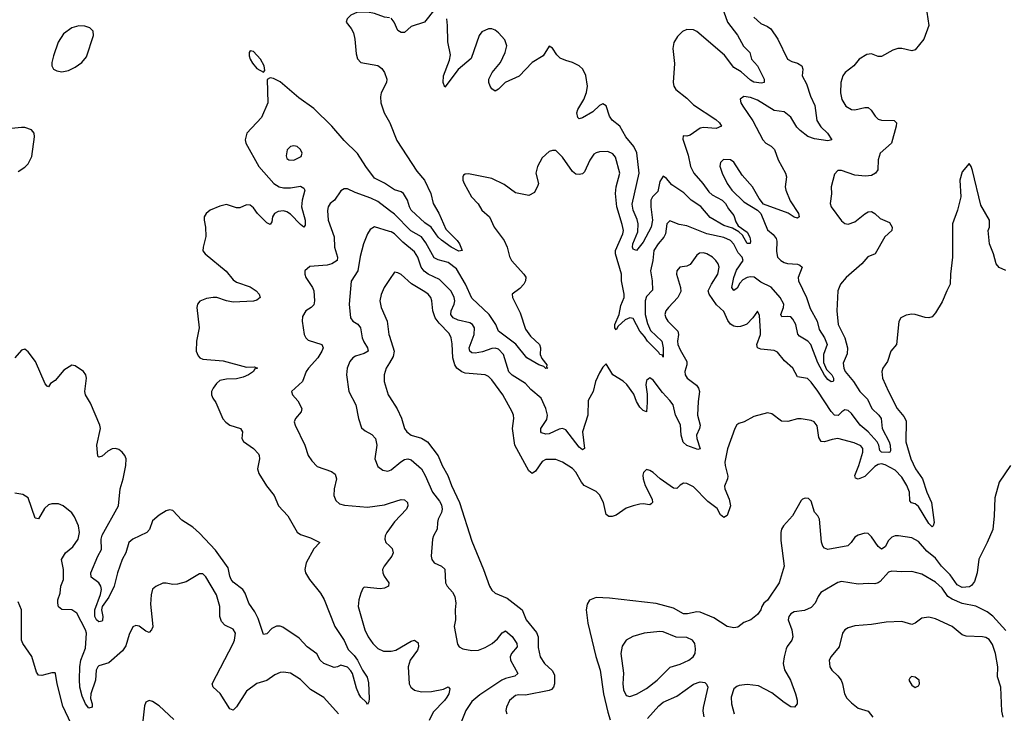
# Model space of a CAD drawing. Header units: inches. Extents: x 1603819 to 1745079, y 385938 to 533966.
# Tile 388 of 561: x 1697799 to 1703660, y 451533 to 455665. Entities that reach past the tile are written whole.
import ezdxf

# ---------------------------------------------------------------- set-up
doc = ezdxf.new("R2010")
doc.units = ezdxf.units.IN
doc.header["$MEASUREMENT"] = 0
doc.layers.add('B6495', color=7, linetype='Continuous')
doc.layers.add('B7405', color=7, linetype='Continuous')

msp = doc.modelspace()

# ---------------------------------------------------------------- linework, layer by layer
at = {"layer": 'B6495', "color": 5}
for points, elevation in [([(1700000, 455675.6), (1699970, 455680.5), (1699910, 455702.3), (1699870, 455709.8), (1699810.3, 455709.7), (1699770, 455691.3), (1699747.3, 455670), (1699742.8, 455650), (1699773, 455613), (1699785.9, 455585.9), (1699793.8, 455550), (1699801.8, 455461.8), (1699810, 455431), (1699830.4, 455410.4), (1699931.3, 455391.3), (1699954.7, 455374.7), (1699970.2, 455350.2), (1699983.5, 455310), (1699981.8, 455290), (1699951.2, 455230), (1699946.5, 455206.5), (1699949.3, 455170), (1699967.9, 455110), (1700000, 455055.1)], 320), ([(1700000, 454670.8), (1699970, 454690.9), (1699910, 454720.3), (1699858.6, 454790), (1699809, 454869), (1699730, 454944.7), (1699657, 455030), (1699550, 455136.9), (1699459.6, 455199.6), (1699350, 455295.1), (1699310, 455314.5), (1699290, 455319), (1699271.1, 455308.9), (1699275.6, 455170), (1699237.6, 455082.4), (1699151.6, 454988.5), (1699140.4, 454950), (1699144.9, 454930), (1699222.5, 454790), (1699312.6, 454690), (1699343.2, 454670), (1699370, 454663), (1699410, 454663.6), (1699470, 454674.3), (1699490, 454661.3), (1699495.6, 454650), (1699480.1, 454590), (1699477, 454550), (1699497.7, 454470), (1699498.2, 454441.8), (1699490, 454429.7), (1699470, 454444.8), (1699410, 454507.6), (1699390, 454520.2), (1699370, 454525.7), (1699337.7, 454522.3), (1699315.3, 454510), (1699303.9, 454490), (1699299, 454461), (1699290, 454444.7), (1699270, 454455.1), (1699215, 454510), (1699190, 454543.5), (1699170, 454559.8), (1699150, 454561.8), (1699110, 454544.2), (1699090, 454545.2), (1699030, 454564.2), (1698990, 454554.4), (1698933, 454530), (1698908.7, 454510), (1698898, 454490), (1698897.4, 454470), (1698905.4, 454430), (1698907.3, 454372.7), (1698890.3, 454310), (1698890, 454288), (1698903.1, 454270), (1699027.3, 454167.3), (1699070, 454116), (1699090, 454100.9), (1699170, 454073.2), (1699206.4, 454050), (1699224.4, 454030), (1699230.4, 454010), (1699210, 453994), (1699190, 453988.7), (1699070, 453983.4), (1699030.5, 453990.5), (1698973.2, 454010), (1698950, 454010.7), (1698910, 454003.9), (1698871.5, 453988.5), (1698857.6, 453970), (1698854.3, 453950), (1698867, 453830), (1698851.3, 453750), (1698850.3, 453690.3), (1698862, 453662), (1698871.7, 453651.7), (1698890, 453643.1), (1699010, 453632.4), (1699150, 453595.9), (1699196.5, 453596.5), (1699214, 453590), (1699197.5, 453582.5), (1699190.3, 453570), (1699161.8, 453550), (1699130, 453535.5), (1699090, 453526.5), (1699030, 453524.5), (1698990, 453515), (1698970, 453497.3), (1698950.2, 453470), (1698940.6, 453450), (1698939.7, 453430), (1698948, 453410), (1698965.8, 453385.8), (1699008, 453288), (1699026.9, 453266.9), (1699050.1, 453250.1), (1699112.7, 453230), (1699124.4, 453210), (1699121.8, 453170), (1699131.6, 453151.6), (1699190.3, 453110), (1699219.6, 453079.6), (1699225.3, 453070), (1699226.9, 453050), (1699215.4, 452990), (1699221.7, 452961.7), (1699267.7, 452887.7), (1699314, 452830), (1699339.5, 452770), (1699395.3, 452710), (1699450, 452613.4), (1699470, 452597.6), (1699530, 452578.3), (1699584.7, 452550), (1699550, 452512.7), (1699504.6, 452430), (1699495.8, 452390), (1699499.5, 452370), (1699524.9, 452330), (1699590.2, 452250), (1699610.7, 452210.7), (1699674.3, 452050), (1699730, 451967), (1699754, 451914), (1699790, 451878), (1699810.2, 451850), (1699838.9, 451790), (1699867.9, 451747.9), (1699874.9, 451714.9), (1699878.9, 451621.1), (1699878, 451602), (1699870, 451586), (1699860.8, 451600.8), (1699829.9, 451629.9), (1699818, 451650), (1699804, 451684), (1699779.7, 451770), (1699770, 451787.3), (1699750, 451807.6), (1699710, 451820.9), (1699690, 451809.4), (1699670, 451807), (1699609.2, 451830), (1699587, 451850), (1699567.2, 451887.2), (1699510, 451929.6), (1699462, 451982), (1699366.1, 452046.1), (1699350, 452052.1), (1699327.5, 452052.5), (1699300.8, 452039.2), (1699270, 452007.1), (1699250, 452002), (1699217.5, 452097.5), (1699198.5, 452138.5), (1699163.8, 452190), (1699141.4, 452250), (1699126.5, 452270), (1699070, 452314.6), (1699057.7, 452330), (1699049.1, 452350), (1699039.7, 452399.7), (1698965.2, 452505.2), (1698870, 452606.8), (1698830, 452641.4), (1698764.3, 452684.3), (1698710, 452740.9), (1698690, 452745.8), (1698670, 452740.2), (1698630, 452713.7), (1698590, 452679.3), (1698570.8, 452629.2), (1698555.6, 452610), (1698472.6, 452570), (1698448.4, 452550), (1698430.2, 452489.8), (1698408.9, 452450), (1698381.5, 452370), (1698362, 452290), (1698330, 452225.6), (1698290.3, 452169.7), (1698286, 452150), (1698293.4, 452110), (1698292.5, 452087.5), (1698290, 452082.9), (1698270, 452078), (1698255.4, 452090), (1698246, 452110), (1698246.6, 452150), (1698279.4, 452240.6), (1698284.9, 452270), (1698281.7, 452290), (1698270.4, 452310.4), (1698224.2, 452344.2), (1698222.2, 452370), (1698263.2, 452470), (1698286.2, 452510), (1698283.4, 452570), (1698290, 452593.7), (1698386.2, 452770), (1698397.4, 452870), (1698415, 452930), (1698430.8, 453010), (1698432, 453050), (1698424.7, 453070), (1698409.7, 453090), (1698390, 453105.6), (1698370, 453111.3), (1698350, 453109.8), (1698324.4, 453095.6), (1698290, 453064.4), (1698270, 453058.4), (1698264.9, 453064.9), (1698257.7, 453130), (1698279.8, 453230), (1698275.6, 453250), (1698219.9, 453379.9), (1698189.8, 453430), (1698186.5, 453450), (1698196.5, 453530), (1698193, 453550), (1698179.7, 453570), (1698130, 453603.6), (1698110, 453606.6), (1698062, 453578), (1698010, 453516), (1697982.2, 453497.8), (1697970, 453479), (1697962, 453482), (1697950, 453495.3), (1697893.7, 453630), (1697850, 453687), (1697830, 453702.9), (1697810, 453697), (1697770, 453651.3)], 320), ([(1697790, 454761.6), (1697830, 454786), (1697850, 454807.3), (1697871.1, 454850), (1697886.8, 454966.8), (1697886, 454990), (1697868.7, 455010), (1697830, 455022), (1697810, 455022.9), (1697750, 455017)], 320), ([(1700000, 454529.4), (1699930, 454582.4), (1699890, 454601.4), (1699795.4, 454635.4), (1699750, 454658.4), (1699730, 454658), (1699710, 454646.6), (1699672.7, 454590), (1699646.4, 454570), (1699635.3, 454550), (1699631.3, 454528.7), (1699634.8, 454470), (1699671.1, 454371.1), (1699672.8, 454310), (1699690.1, 454250), (1699688, 454230), (1699657, 454210), (1699630, 454203), (1699525.4, 454194.6), (1699497.1, 454170), (1699495.8, 454150), (1699501.3, 454130), (1699541.5, 454070), (1699549.1, 454050), (1699553, 453990), (1699550, 453967.6), (1699534, 453950), (1699501.6, 453930), (1699482.5, 453897.5), (1699480.3, 453870), (1699493, 453790), (1699502, 453770), (1699515.8, 453755.8), (1699597.3, 453730), (1699604.9, 453710), (1699597.8, 453690), (1699572.9, 453650), (1699517.2, 453590), (1699504.2, 453570), (1699482.8, 453510), (1699417.1, 453450), (1699422.4, 453430), (1699455, 453395), (1699478, 453350), (1699474, 453330), (1699440.3, 453290), (1699433.4, 453270), (1699438.9, 453250), (1699496.9, 453130), (1699515.3, 453070), (1699537.5, 453037.5), (1699570, 453003.7), (1699654.4, 452974.4), (1699677.2, 452957.2), (1699684.2, 452930), (1699671.5, 452870), (1699668.9, 452830), (1699680.4, 452800.4), (1699701.8, 452781.8), (1699733, 452773), (1699870, 452760.6), (1699970, 452775.3), (1700000, 452784.9)], 340), ([(1700000, 454403.6), (1699910, 454430.9), (1699885.6, 454414.4), (1699870, 454389.5), (1699844.7, 454330), (1699824.8, 454255.2), (1699811.1, 454168.9), (1699771.8, 454108.2), (1699760.6, 453970), (1699767.8, 453890), (1699782.4, 453870), (1699811.4, 453851.4), (1699828.3, 453830), (1699837.9, 453770), (1699846.5, 453746.5), (1699870.2, 453710), (1699872.6, 453690), (1699850, 453676.2), (1699798.6, 453661.4), (1699781.5, 453650), (1699763.9, 453630), (1699749.1, 453590), (1699744.4, 453550), (1699758.7, 453450), (1699800.3, 453370), (1699815.3, 453290), (1699833.1, 453233.1), (1699855.1, 453215.1), (1699894.2, 453194.2), (1699916, 453170), (1699924.2, 453130), (1699912.8, 453050), (1699930, 453003), (1699960.8, 452980.8), (1699990, 452976), (1700000, 452980)], 360), ([(1700000, 454116.7), (1699968.5, 454070), (1699950, 454029), (1699942.8, 453990), (1699950.2, 453950), (1699986.7, 453870), (1699996.5, 453790), (1700000, 453779)], 380), ([(1700000, 453621.8), (1699980.8, 453590), (1699967.8, 453550), (1699969.2, 453510), (1699992.1, 453430), (1700000, 453417.9)], 380), ([(1699696.8, 451530), (1699610, 451627.7), (1699530, 451674.6), (1699470, 451735.7), (1699410, 451772.4), (1699370, 451778.7), (1699350, 451776.9), (1699317.6, 451762.4), (1699270, 451729.7), (1699210, 451711.8), (1699150, 451666.3), (1699090, 451572), (1699070, 451552.3), (1699050, 451559.3), (1698992.2, 451652.2), (1698951.5, 451690), (1698944.7, 451710), (1699069.8, 451950), (1699078, 451970), (1699083.6, 452010), (1699070, 452035.1), (1699019.5, 452059.5), (1698999.7, 452079.7), (1698989.7, 452110), (1698989.7, 452170), (1698970, 452239), (1698907.2, 452347.2), (1698890, 452365.2), (1698870, 452363.7), (1698790, 452317.6), (1698737.7, 452302.3), (1698710, 452300.5), (1698670, 452309.6), (1698650, 452309.5), (1698610, 452289.6), (1698590, 452272), (1698581.3, 452238.7), (1698576.7, 452183.3), (1698590.2, 452069.8), (1698591, 452049), (1698584.4, 452030), (1698570, 452015.6), (1698550, 452022.4), (1698510, 452052), (1698490, 452056), (1698472.3, 452047.7), (1698450, 452002), (1698430, 451935.1), (1698410, 451906), (1698330, 451834.7), (1698270, 451816), (1698264, 451810), (1698254.7, 451790), (1698250.2, 451730), (1698222.6, 451650), (1698221.1, 451621.1), (1698230.4, 451589.6), (1698230.5, 451569.5), (1698210, 451564), (1698190, 451589.3), (1698170, 451635.3), (1698157.2, 451690), (1698155.4, 451735.4), (1698155.9, 451810), (1698162.8, 451850), (1698190, 451920.7), (1698195.8, 452010), (1698189.8, 452030), (1698138.5, 452130), (1698109.1, 452149.1), (1698050, 452152), (1698030, 452168.7), (1698025, 452190), (1698026.9, 452210), (1698040.2, 452250), (1698044.1, 452290), (1698059.3, 452330), (1698060.6, 452390), (1698048.4, 452450), (1698070.7, 452489.3), (1698115.1, 452524.9), (1698147.6, 452570), (1698155.5, 452610), (1698149.8, 452649.8), (1698124.4, 452704.4), (1698108.3, 452728.3), (1698058, 452770), (1698030, 452781.3), (1697990, 452780.5), (1697970, 452774.3), (1697947.2, 452752.8), (1697910, 452692.7), (1697890, 452696), (1697850, 452817.2), (1697817.2, 452837.2), (1697770, 452844.2)], 340), ([(1700000, 452631.8), (1699984.4, 452610), (1699975.3, 452590), (1699971.7, 452570), (1699978.7, 452550), (1700000, 452530.5)], 340), ([(1700000, 452451.1), (1699968, 452410), (1699958.6, 452390), (1699959.7, 452370), (1699967.9, 452350), (1699996.4, 452310), (1699994.9, 452290), (1699970, 452279.3), (1699944.5, 452275.5), (1699850, 452284.5), (1699842.5, 452277.5), (1699830.2, 452249.8), (1699818.3, 452210), (1699812.8, 452170), (1699853.6, 452030), (1699872.6, 451990), (1699900.3, 451950), (1699930, 451918.9), (1699964.3, 451904.3), (1700000, 451903.7)], 340), ([(1698105.2, 451470), (1698056.3, 451576.3), (1698021, 451710), (1698012.7, 451770), (1698010, 451775.3), (1697990, 451774), (1697930, 451758), (1697910, 451761.2), (1697898, 451778), (1697872, 451872), (1697817, 451950), (1697809.4, 451970), (1697809.5, 452149.5), (1697790, 452197.2)], 360), ([(1698716.1, 451496.1), (1698630, 451578.4), (1698590, 451603.7), (1698570, 451609.3), (1698550, 451599), (1698542.3, 451577.7), (1698530.6, 451470)], 360)]:
    msp.add_lwpolyline(points, dxfattribs=dict(at, elevation=elevation))
for points, elevation in [([(1698150, 455628), (1698110, 455615.8), (1698059, 455581), (1698028.1, 455531.9), (1697999.5, 455450), (1697990.6, 455410), (1697990.8, 455390), (1698001, 455370), (1698019.8, 455359.8), (1698050, 455355.5), (1698090, 455362.4), (1698130, 455382.6), (1698169.6, 455410), (1698195.8, 455444.2), (1698238.5, 455570), (1698235.9, 455595.9), (1698217.1, 455617.1), (1698185.9, 455625.9)], 320), ([(1699170, 455479.3), (1699164.4, 455470), (1699164.4, 455450), (1699170.6, 455430), (1699185.5, 455405.5), (1699210, 455374.8), (1699250, 455352), (1699257.2, 455362.8), (1699254, 455390), (1699232.6, 455430), (1699190, 455474.7)], 320), ([(1699430, 454914), (1699410, 454909.2), (1699390.8, 454890), (1699385.3, 454854.7), (1699390, 454838.8), (1699401, 454830), (1699430, 454827.6), (1699475.1, 454850), (1699479.5, 454870), (1699470, 454892.3), (1699450, 454909.3)], 340)]:
    msp.add_lwpolyline(points, close=True, dxfattribs=dict(at, elevation=elevation))
at = {"layer": 'B7405', "color": 5}
for points, elevation in [([(1700270, 455727.3), (1700208.9, 455651.1), (1700130, 455623.7), (1700090, 455589), (1700070, 455589), (1700050, 455601.2), (1700027.6, 455650), (1700010, 455674)], 320), ([(1703199, 455710), (1703210.3, 455630), (1703181.7, 455550), (1703130, 455485.1), (1703110, 455479.6), (1703050, 455494), (1703026.6, 455493.4), (1702996.7, 455483.3), (1702930, 455445.2), (1702910, 455446), (1702870, 455461.2), (1702841.4, 455458.6), (1702796, 455430), (1702764.9, 455390), (1702713, 455350), (1702698.7, 455330), (1702686.7, 455290), (1702685, 455230), (1702692.8, 455190), (1702715.8, 455150), (1702750, 455130.3), (1702770, 455127.7), (1702830, 455142.4), (1702850, 455142), (1702866.9, 455126.9), (1702890.6, 455090), (1702910, 455073), (1702930, 455066.7), (1703005.2, 455065.2), (1703018, 455050), (1703016.4, 455030), (1702988.7, 454930), (1702921.1, 454870), (1702909.2, 454830), (1702907.6, 454770), (1702894, 454750), (1702870, 454737.6), (1702833.4, 454733.4), (1702770, 454738.7), (1702690, 454766), (1702670, 454767), (1702650, 454745.2), (1702628.9, 454670), (1702631.6, 454628.5), (1702623.7, 454570), (1702628.8, 454550), (1702690, 454467.3), (1702710, 454450.4), (1702730, 454447.9), (1702770, 454460.2), (1702830, 454509), (1702850, 454519.6), (1702870, 454521.7), (1702890, 454510.3), (1702920.6, 454480.6), (1702976.9, 454456.9), (1702993.4, 454430), (1702990.7, 454410), (1702948.1, 454371.9), (1702890.6, 454270), (1702847.8, 454252.2), (1702812.2, 454210), (1702719.5, 454130), (1702684.4, 454090), (1702668.5, 454050), (1702663.1, 453930), (1702671.3, 453850), (1702710.1, 453770.1), (1702726.1, 453710), (1702724.6, 453675.4), (1702701.4, 453618.6), (1702704.6, 453590), (1702713.4, 453570), (1702762.9, 453510), (1702800.8, 453450), (1702845, 453405), (1702870.6, 453350), (1702913.9, 453310), (1702927.6, 453290), (1702932.9, 453230), (1702974.5, 453150), (1702979.9, 453130), (1702982.8, 453097.3), (1702979.5, 453090), (1702973.4, 453086.6), (1702929.9, 453089.9), (1702919.5, 453099.5), (1702913.9, 453130), (1702904, 453150), (1702850, 453209.6), (1702802, 453250), (1702750, 453319), (1702730, 453337.7), (1702710, 453341), (1702692.4, 453330), (1702672, 453308), (1702650, 453309.8), (1702630, 453331.1), (1702550, 453452.8), (1702510, 453505.1), (1702487.7, 453527.7), (1702430, 453538.3), (1702401.1, 453590), (1702352.4, 453632.4), (1702310, 453685.1), (1702290, 453693.7), (1702210, 453702.4), (1702190, 453709.7), (1702187, 453730), (1702208.4, 453790), (1702209.7, 453809.7), (1702203.1, 453903.1), (1702190, 453928), (1702162.8, 453890), (1702127.6, 453852.4), (1702114.4, 453845.6), (1702090, 453836.9), (1702070, 453836), (1702050, 453839.7), (1702030, 453851.5), (1702013.4, 453873.4), (1701990, 453926), (1701946.5, 453966.5), (1701902.7, 454030), (1701898, 454050), (1701916.9, 454090), (1701954.2, 454150), (1701962.8, 454190), (1701956.5, 454210), (1701943.5, 454230), (1701923.5, 454250), (1701890, 454271.3), (1701870, 454277), (1701846.4, 454273.6), (1701830, 454261.5), (1701790, 454206), (1701770, 454196.4), (1701729.3, 454190.7), (1701710.4, 454170), (1701708.9, 454150), (1701732.9, 454070), (1701733.8, 454046.2), (1701716.5, 454010), (1701661.1, 453950), (1701645.7, 453930), (1701639.5, 453910), (1701644.6, 453890), (1701657.4, 453870), (1701716.5, 453810), (1701720.2, 453790), (1701715, 453750), (1701717.5, 453730), (1701730, 453699.5), (1701770.1, 453630), (1701770.1, 453610), (1701757.6, 453570), (1701759.4, 453550), (1701771.8, 453530), (1701828.2, 453488.2), (1701840.1, 453470), (1701845.5, 453450), (1701837.2, 453390), (1701833.6, 453310), (1701849, 453250), (1701845.8, 453230), (1701827.7, 453190), (1701830.1, 453170), (1701850.2, 453109.8), (1701835.6, 453104.4), (1701769.5, 453129.5), (1701748.1, 453148.1), (1701737.1, 453190), (1701732, 453252), (1701703, 453310), (1701689.1, 453370), (1701670, 453397.1), (1701624.6, 453444.6), (1701570, 453516.9), (1701550, 453532.3), (1701530, 453515.3), (1701526.2, 453490), (1701533.9, 453433.9), (1701534.8, 453385.2), (1701530, 453329.5), (1701510, 453336.3), (1701490, 453356.9), (1701471.5, 453390), (1701455.3, 453435.3), (1701412.8, 453492.8), (1701391.5, 453511.5), (1701329.6, 453550), (1701290, 453615.3), (1701270, 453595.3), (1701250, 453561.2), (1701225.7, 453510), (1701213.4, 453450), (1701183.1, 453396.9), (1701180.8, 453310), (1701148.8, 453210), (1701161.6, 453110), (1701150, 453102.6), (1701130, 453118.7), (1701050, 453222.4), (1701030.6, 453230.6), (1701010, 453225.4), (1700950, 453197.4), (1700930, 453195.8), (1700904.8, 453204.8), (1700900.9, 453210), (1700902, 453230), (1700936.4, 453283.6), (1700939.9, 453310), (1700930, 453349.7), (1700902.7, 453410), (1700842.1, 453462.1), (1700810, 453497.2), (1700730, 453547.4), (1700710, 453566.6), (1700679.6, 453670), (1700650, 453702.7), (1700630, 453709.2), (1700610, 453706.7), (1700553.9, 453686.1), (1700510, 453678.3), (1700490, 453680.3), (1700477.6, 453690), (1700473.6, 453710), (1700503.6, 453790), (1700505.8, 453830), (1700494.2, 453850), (1700479.2, 453859.2), (1700410, 453875.4), (1700379.8, 453890), (1700370, 453902.2), (1700365.2, 453910), (1700366.9, 453930), (1700385, 453970), (1700388.3, 453990), (1700385.9, 454010), (1700367.8, 454047.8), (1700298.1, 454118.1), (1700229.9, 454149.9), (1700206.2, 454166.2), (1700188.5, 454190), (1700169.3, 454250), (1700150, 454282.3), (1700079.2, 454339.2), (1700030, 454389), (1700010, 454400.6), (1700000, 454403.6)], 360), ([(1702170, 455679.3), (1702210, 455642.4), (1702250, 455624.4), (1702270.4, 455610), (1702312, 455550), (1702370.4, 455430), (1702395.1, 455415.1), (1702430, 455405.2), (1702454.2, 455390), (1702459.8, 455370), (1702456.5, 455330), (1702483.3, 455283.4), (1702506, 455210), (1702533.1, 455153.1), (1702544.2, 455064.2), (1702567, 455027), (1702606.9, 454990), (1702634, 454950), (1702610, 454944.1), (1702530, 454955.5), (1702490, 454968.9), (1702444.1, 455004.1), (1702425.7, 455025.7), (1702390, 455085.3), (1702350, 455116.8), (1702290, 455123.5), (1702190, 455184.8), (1702150, 455200.8), (1702110, 455207), (1702088.5, 455191.5), (1702092.4, 455170), (1702103.1, 455150), (1702162.2, 455062.2), (1702221.8, 454950), (1702240.9, 454930), (1702272.2, 454912.2), (1702292, 454892), (1702313.8, 454830), (1702357.6, 454750), (1702363.2, 454730), (1702355.3, 454670), (1702359.6, 454650), (1702385.8, 454585.8), (1702434.3, 454510), (1702438, 454490), (1702430, 454482.9), (1702410, 454489.7), (1702372.9, 454512.9), (1702226.8, 454566.8), (1702200.2, 454600.2), (1702160.8, 454670), (1702098.9, 454738.9), (1702050, 454817.4), (1702030, 454829.6), (1701988.5, 454831.5), (1701970, 454815.3), (1701966.7, 454793.3), (1701980.3, 454750), (1702010.2, 454690), (1702038, 454650), (1702110, 454579.6), (1702191.5, 454531.5), (1702210.2, 454510.2), (1702250, 454413), (1702284.9, 454384.9), (1702301.8, 454361.9), (1702305.7, 454345.7), (1702303.9, 454283.9), (1702310.2, 454250), (1702329.1, 454230), (1702350, 454219), (1702370, 454213), (1702428.5, 454208.5), (1702443.6, 454203.6), (1702457, 454190), (1702433, 454130), (1702435.9, 454110), (1702481.8, 454010), (1702503.8, 453943.8), (1702546.6, 453870), (1702558.7, 453818.7), (1702589.1, 453770), (1702606.1, 453730), (1702583.1, 453670), (1702583.3, 453623.4), (1702601.3, 453581.3), (1702633.4, 453550), (1702643.2, 453530), (1702643.8, 453516.2), (1702640.7, 453510), (1702630, 453507.2), (1702610, 453521.4), (1702590, 453548), (1702550, 453620.3), (1702509.2, 453730), (1702490, 453750.5), (1702440.8, 453780.8), (1702431.3, 453791.3), (1702419.3, 453850), (1702402, 453882), (1702390, 453894.2), (1702370, 453897.8), (1702335.3, 453895.3), (1702329.9, 453909.9), (1702346, 453950), (1702347, 453970), (1702326.3, 454010), (1702271.4, 454071.4), (1702210, 454101.4), (1702170.8, 454130.8), (1702150, 454133.4), (1702130, 454129.9), (1702103.9, 454116.1), (1702085.1, 454094.9), (1702070, 454065.1), (1702050, 454052.9), (1702038.4, 454070), (1702049.2, 454130), (1702066.6, 454173.4), (1702105.5, 454230), (1702100.2, 454250), (1702076.7, 454276.7), (1702050, 454328.9), (1702030, 454349.2), (1701990, 454368.2), (1701889.6, 454390), (1701770, 454436.4), (1701724.9, 454444.9), (1701670, 454466), (1701651.6, 454448.4), (1701643.4, 454390), (1701634.2, 454370), (1701599.8, 454330), (1701573.6, 454290), (1701568.5, 454230), (1701553.8, 454170), (1701564.1, 454110), (1701565.3, 454054.7), (1701530, 454016.5), (1701522.1, 453990), (1701521.6, 453910), (1701535.3, 453855.3), (1701554.4, 453814.4), (1701621.1, 453750), (1701629.3, 453710.7), (1701630, 453655.3), (1701626.2, 453666.2), (1701610, 453669.8), (1701602.8, 453682.8), (1701536.2, 453750), (1701518.2, 453778.2), (1701489.9, 453810), (1701450, 453884.7), (1701430, 453888.8), (1701403.5, 453876.5), (1701361.4, 453838.6), (1701350, 453816.9), (1701342, 453830), (1701341.6, 453850), (1701368.1, 453910), (1701378.3, 453961.7), (1701397, 454010), (1701398.1, 454030), (1701382.2, 454110), (1701380.6, 454150), (1701345.8, 454270), (1701345.2, 454290), (1701388.3, 454390), (1701392.5, 454410), (1701385.8, 454445.8), (1701354, 454550), (1701346.3, 454630), (1701348.6, 454670), (1701371.6, 454751.6), (1701345.6, 454845.6), (1701330, 454866.6), (1701300.1, 454880.1), (1701250, 454877), (1701230, 454872), (1701216.7, 454863.3), (1701192.1, 454827.9), (1701160.9, 454759.1), (1701150, 454746.6), (1701130, 454742), (1701110, 454744.5), (1701090, 454760.9), (1701030, 454846), (1700990, 454885.2), (1700970, 454886), (1700950, 454879.3), (1700910, 454842.7), (1700880.5, 454790), (1700870.6, 454750), (1700886.8, 454690), (1700883.5, 454676.5), (1700863.6, 454636.4), (1700830, 454618), (1700750, 454634.5), (1700683.1, 454683.1), (1700610, 454718.2), (1700470, 454746), (1700450, 454744), (1700440.7, 454739.3), (1700436, 454730), (1700437.3, 454710), (1700444.9, 454690), (1700488.7, 454610), (1700528.8, 454568.8), (1700550.6, 454530), (1700595.5, 454490), (1700622.4, 454430), (1700682.3, 454350), (1700701.1, 454310), (1700713.9, 454253.9), (1700727, 454230), (1700800.3, 454150), (1700811.2, 454131.2), (1700808.9, 454110), (1700800.3, 454090), (1700775.5, 454064.5), (1700730.4, 454030), (1700731.7, 454010), (1700778.8, 453918.8), (1700810, 453821.8), (1700840.2, 453780.2), (1700893.6, 453730), (1700898.2, 453710), (1700896.6, 453670), (1700906.4, 453646.4), (1700936.5, 453610), (1700935.3, 453595.3), (1700942, 453590), (1700930, 453588.3), (1700919.1, 453599.1), (1700890, 453609.2), (1700817.2, 453650), (1700751.6, 453731.6), (1700649.3, 453809.3), (1700632.4, 453850), (1700593, 453910), (1700490, 454005.7), (1700453.2, 454090), (1700400.1, 454180.1), (1700350, 454219.3), (1700290, 454234.3), (1700265.9, 454245.9), (1700216.3, 454336.3), (1700190, 454371.4), (1700127.7, 454407.7), (1700030, 454506.7), (1700000, 454529.4)], 340), ([(1701991.4, 455711.4), (1702011.8, 455650), (1702072.1, 455572.1), (1702108.1, 455508.1), (1702144.7, 455470), (1702155.2, 455430), (1702190.2, 455390), (1702230.2, 455310), (1702230.4, 455290), (1702213.9, 455286.1), (1702170, 455293.3), (1702150, 455305.2), (1702094.5, 455354.5), (1702050, 455380.9), (1701993.5, 455453.5), (1701830, 455595.4), (1701810, 455604.7), (1701770, 455607), (1701744.4, 455595.6), (1701714.6, 455565.4), (1701693.4, 455530), (1701686.4, 455493.6), (1701696.1, 455403.9), (1701688.4, 455290), (1701692.2, 455270), (1701704.2, 455250), (1701770, 455198), (1701810, 455157.6), (1701942.6, 455070), (1701964.9, 455050), (1701977.3, 455030), (1701943.9, 455016.1), (1701870, 455023.8), (1701850, 455019.9), (1701790, 454978.2), (1701770, 454972.3), (1701747.5, 454972.5), (1701746, 454954), (1701778, 454858), (1701792.9, 454790), (1701811.8, 454750), (1701866.1, 454690), (1701900.4, 454640.4), (1701921.6, 454621.6), (1701980.6, 454590), (1702000.9, 454570), (1702018.2, 454538.2), (1702050, 454498.6), (1702061.3, 454461.3), (1702076.3, 454436.3), (1702130, 454399.2), (1702145.2, 454370), (1702150, 454346), (1702147.3, 454332.7), (1702130, 454331.5), (1702100.8, 454380.8), (1702080.7, 454400.7), (1702042.4, 454422.4), (1701990, 454439.1), (1701910, 454486.4), (1701853.3, 454553.3), (1701795.6, 454590), (1701752.8, 454632.8), (1701680.7, 454680.7), (1701650, 454718.7), (1701630, 454732.3), (1701610, 454701.6), (1701597.4, 454642.6), (1701566, 454610), (1701556.1, 454590), (1701555.1, 454550), (1701565.2, 454470), (1701557.9, 454430), (1701510, 454339), (1701470, 454289.6), (1701450, 454298), (1701447, 454310), (1701448.7, 454330), (1701477.9, 454402.1), (1701480.9, 454450), (1701475.5, 454475.5), (1701450.3, 454530.3), (1701445.6, 454565.6), (1701486.8, 454750), (1701472.1, 454872.1), (1701454.5, 454910), (1701407.6, 454967.6), (1701370.9, 455030), (1701326.7, 455066.7), (1701310.2, 455090), (1701290, 455152.5), (1701270, 455163.8), (1701250, 455153.3), (1701210, 455116.1), (1701150, 455081), (1701130, 455074.5), (1701121.9, 455081.9), (1701116.1, 455110), (1701121.5, 455130), (1701157.8, 455190), (1701172.4, 455232.4), (1701179, 455270), (1701170, 455332.3), (1701150.9, 455370), (1701130, 455389.6), (1701090, 455409.7), (1701050, 455421.1), (1701016.8, 455436.8), (1700996.6, 455456.6), (1700970, 455495.6), (1700950, 455506.6), (1700914.6, 455450), (1700850, 455409.8), (1700771.9, 455328.1), (1700688.7, 455291.3), (1700650, 455251.8), (1700630, 455239.5), (1700610, 455254), (1700599.7, 455270), (1700591.1, 455290), (1700590.9, 455310), (1700610.9, 455350), (1700661.8, 455410), (1700689, 455470), (1700699.3, 455510), (1700686, 455546), (1700650, 455586.6), (1700630, 455602), (1700610, 455609.7), (1700590, 455609.7), (1700550, 455592.4), (1700533.8, 455570), (1700485.9, 455434.1), (1700410, 455368), (1700330, 455263.7), (1700320.4, 455290), (1700322.2, 455330), (1700356.7, 455423.3), (1700363.5, 455456.5), (1700347.6, 455532.4), (1700346.3, 455630), (1700340.7, 455670)], 320), ([(1700000, 455055.1), (1700003, 455050), (1700044.6, 454944.6), (1700163, 454763), (1700208.4, 454708.4), (1700246.2, 454630), (1700259.3, 454570), (1700293.5, 454513.5), (1700336.6, 454416.6), (1700403.1, 454350), (1700416, 454330), (1700433.4, 454290), (1700413.7, 454286.3), (1700367.6, 454310), (1700310, 454351), (1700289.9, 454370), (1700248.3, 454428.4), (1700210, 454456), (1700129.9, 454529.9), (1700118.4, 454550), (1700108.4, 454590), (1700083.5, 454630), (1700070, 454640.3), (1700030, 454650.8), (1700000, 454670.8)], 320), ([(1703670, 454171.6), (1703629.7, 454189.7), (1703611.3, 454211.3), (1703596.3, 454270), (1703571.3, 454330), (1703564.5, 454410), (1703571.6, 454430), (1703571.3, 454471.3), (1703521.2, 454561.2), (1703470, 454766), (1703462, 454790), (1703450, 454808), (1703410, 454758), (1703396.3, 454710), (1703401.6, 454610), (1703381.6, 454530), (1703352.7, 454450), (1703352.6, 454250), (1703340.8, 454150), (1703338.7, 454090), (1703317, 454050), (1703290, 453983.7), (1703250, 453919.3), (1703230, 453896), (1703210, 453889.5), (1703190, 453891.6), (1703130, 453909.6), (1703110, 453911.5), (1703075.1, 453904.9), (1703044, 453890), (1703032.8, 453867.2), (1703017.6, 453730), (1702984.2, 453690), (1702964.2, 453630), (1702936.4, 453590), (1702930.4, 453570), (1702934.9, 453530), (1702970.3, 453450), (1703023.2, 453350), (1703062.2, 453302.2), (1703075.4, 453275.4), (1703073.3, 453150), (1703103.3, 453050), (1703132.1, 452990), (1703173.7, 452930), (1703198.6, 452850), (1703226.5, 452790), (1703242.1, 452670), (1703237.5, 452650), (1703230, 452644.3), (1703210, 452664.2), (1703150, 452765.6), (1703130, 452781.6), (1703107.9, 452787.9), (1703098.7, 452798.7), (1703094.9, 452850), (1703080.6, 452890), (1703050, 452939.5), (1703010, 452981.3), (1702950, 453014.4), (1702930, 453020.1), (1702910, 453015.6), (1702890, 453003.5), (1702830, 452944.2), (1702790, 452927.8), (1702773.8, 452933.8), (1702769.5, 452950), (1702795, 453010), (1702817, 453090), (1702818.8, 453110), (1702806.2, 453126.1), (1702765.4, 453145.4), (1702670, 453169.9), (1702634.6, 453165.4), (1702590, 453149.8), (1702570, 453152.1), (1702555.8, 453175.8), (1702545.4, 453245.4), (1702528, 453270), (1702510, 453278.3), (1702450, 453288.2), (1702430, 453287), (1702371.2, 453271.2), (1702332.9, 453272.9), (1702276.6, 453316.6), (1702250, 453323.6), (1702170, 453300.7), (1702111.3, 453270), (1702080.5, 453259.5), (1702068.1, 453251.9), (1702055.5, 453230), (1702011.7, 453108.3), (1701997.1, 453030), (1701997.5, 453010), (1702013.7, 452946.3), (1702012.3, 452930), (1701993.7, 452886.3), (1701996.4, 452870), (1702022.7, 452810), (1702030.1, 452770), (1702010, 452711.6), (1701990, 452700.5), (1701970, 452715.6), (1701950, 452753.7), (1701895.4, 452795.4), (1701810, 452882.4), (1701770, 452902.9), (1701750, 452904.5), (1701730, 452892.7), (1701710, 452872.3), (1701690, 452873.6), (1701611.2, 452930), (1701570, 452967.8), (1701550, 452980.7), (1701530, 452985.2), (1701512.8, 452967.2), (1701508.7, 452951.3), (1701510.4, 452930), (1701522.6, 452890), (1701564.6, 452810), (1701564.9, 452790), (1701558.6, 452781.4), (1701550, 452775.1), (1701510, 452780.4), (1701490, 452778.5), (1701450, 452768.4), (1701410, 452754.7), (1701350, 452714.7), (1701326.7, 452706.7), (1701305.6, 452705.6), (1701290, 452717), (1701274.5, 452790), (1701250, 452834.6), (1701230, 452854.9), (1701159.1, 452890), (1701143.2, 452910), (1701110, 452970.8), (1701090, 452990.8), (1701030, 453029.8), (1700990, 453046), (1700930, 453046), (1700910, 453033.5), (1700870, 452976.4), (1700850, 452961.7), (1700830, 452978.3), (1700747.2, 453130), (1700732.2, 453230), (1700739.9, 453290), (1700738.3, 453310), (1700731.4, 453330), (1700675.9, 453430), (1700610, 453519.8), (1700590, 453540.3), (1700569.1, 453549.1), (1700450, 453559), (1700430, 453566.6), (1700401.9, 453590), (1700388.7, 453610), (1700377.3, 453650), (1700374.1, 453734.1), (1700368.3, 453770), (1700355.3, 453795.3), (1700296.5, 453856.5), (1700272.2, 453890), (1700257.6, 453930), (1700252.8, 453990), (1700245.7, 454010), (1700229.9, 454029.9), (1700210, 454044.5), (1700131, 454091), (1700070, 454147.3), (1700050, 454158), (1700030, 454161.2), (1700000, 454116.7)], 380), ([(1700000, 453779), (1700028.3, 453690), (1700021.9, 453658.1), (1700000, 453621.8)], 380), ([(1700000, 453417.9), (1700046.6, 453346.6), (1700071.3, 453291.3), (1700089.3, 453230), (1700103.6, 453210), (1700130, 453190.2), (1700190, 453172.7), (1700226.5, 453150), (1700290, 453067.6), (1700314.4, 453010), (1700347.3, 452950), (1700369.5, 452890), (1700416.8, 452790), (1700490, 452559.1), (1700560.3, 452390), (1700594.6, 452290), (1700610, 452266.7), (1700629.3, 452249.3), (1700700.3, 452220.3), (1700790.1, 452150.1), (1700813.6, 452090), (1700874.4, 452014.4), (1700885.5, 451990), (1700885.9, 451925.9), (1700896.2, 451870), (1700922.4, 451830), (1700969.1, 451789.1), (1700983.3, 451763.3), (1700982.2, 451710), (1700976.4, 451690), (1700964.1, 451675.9), (1700950, 451668.9), (1700810, 451642.5), (1700770, 451643.1), (1700750, 451638.8), (1700715.6, 451610), (1700696.9, 451570), (1700693.4, 451550), (1700699.5, 451530)], 380), ([(1700000, 452980), (1700010, 452984), (1700067.8, 453032.2), (1700090, 453045.4), (1700110, 453049.3), (1700130, 453043.9), (1700190.1, 452990.1), (1700212.8, 452950), (1700256.8, 452850), (1700297.9, 452797.9), (1700310, 452775.3), (1700314.6, 452750), (1700310.5, 452729.5), (1700290.2, 452690), (1700285.3, 452670), (1700284.7, 452630), (1700262.3, 452590), (1700257.1, 452570), (1700249.1, 452469.1), (1700253.1, 452450), (1700266.7, 452430), (1700310.5, 452410), (1700330, 452392.7), (1700333.7, 452310), (1700343.8, 452290), (1700375.2, 452255.2), (1700389.2, 452229.2), (1700394.7, 452190), (1700390.2, 452149.8), (1700392.6, 452090), (1700386, 452050), (1700405.3, 451945.3), (1700415.5, 451930), (1700437.5, 451917.5), (1700490, 451907.5), (1700530, 451909.4), (1700570, 451925.3), (1700611.8, 451950), (1700642.7, 451977.3), (1700670, 452013.7), (1700690, 452025.7), (1700730, 451990.2), (1700758.4, 451950), (1700760.2, 451930), (1700727.5, 451890), (1700719.3, 451870), (1700719.8, 451850), (1700763.6, 451770), (1700745.9, 451754.1), (1700690, 451739.9), (1700669.7, 451730.3), (1700537.2, 451642.8), (1700490, 451603.9), (1700454, 451550), (1700422, 451470)], 360), ([(1703696.9, 453010), (1703629.2, 452910.8), (1703603.7, 452816.3), (1703600.3, 452710), (1703591.9, 452628.1), (1703558, 452550), (1703507.6, 452452.4), (1703499.2, 452370), (1703481.8, 452318.2), (1703465, 452295), (1703453, 452287), (1703410, 452283), (1703379.7, 452299.7), (1703337.7, 452357.7), (1703285.5, 452410), (1703250, 452457.5), (1703199.9, 452499.9), (1703150, 452556.3), (1703110, 452578.8), (1703030, 452591.4), (1703010, 452590.7), (1702990, 452583.5), (1702970, 452563.1), (1702950, 452524.8), (1702930, 452511.9), (1702910, 452526.4), (1702870, 452585.6), (1702850, 452604), (1702830, 452606), (1702790, 452595.3), (1702770, 452583.5), (1702749.1, 452550), (1702729.4, 452530.6), (1702610, 452509.8), (1702590, 452517.4), (1702579.7, 452530), (1702572.1, 452552.1), (1702559.1, 452690), (1702550, 452709.4), (1702530.9, 452730.9), (1702510, 452797.2), (1702493.7, 452813.7), (1702475.3, 452815.3), (1702458.8, 452810), (1702450, 452801.2), (1702399.6, 452710), (1702345.4, 452650), (1702333.8, 452630), (1702329.4, 452610), (1702330, 452562), (1702350.3, 452410), (1702319.7, 452310), (1702250, 452207.3), (1702228.2, 452190), (1702215.8, 452170), (1702210, 452149.2), (1702190, 452122.7), (1702151, 452090), (1702110, 452075.1), (1702073.4, 452046.6), (1702050, 452042.9), (1702010, 452049.8), (1701930, 452102.5), (1701850, 452136.1), (1701830, 452138.2), (1701773.7, 452126.3), (1701750, 452126.8), (1701690, 452159.3), (1701588, 452188), (1701310, 452220.3), (1701230, 452222.6), (1701191.8, 452208.2), (1701176.5, 452183.5), (1701170.3, 452150), (1701181.7, 452070), (1701228.6, 451871.4), (1701254.2, 451790), (1701274.6, 451650), (1701299.8, 451539.8), (1701314.4, 451494.4)], 420), ([(1700000, 452784.9), (1700070, 452807.2), (1700090, 452806), (1700108.3, 452788.3), (1700108.5, 452770), (1700101.1, 452750), (1700030, 452673.7), (1700000, 452631.8)], 340), ([(1700000, 452530.5), (1700015.9, 452515.9), (1700021.5, 452490), (1700014.7, 452470), (1700000, 452451.1)], 340), ([(1703670, 452026.3), (1703591.8, 452111.8), (1703557.7, 452137.7), (1703490, 452171.8), (1703410, 452188), (1703350, 452213.5), (1703324.1, 452230), (1703290, 452278.7), (1703250, 452314.8), (1703170, 452362.5), (1703110, 452378.4), (1703050, 452376.4), (1702990, 452380.9), (1702970, 452374.5), (1702921.9, 452318.1), (1702910, 452309.8), (1702890, 452304.5), (1702850, 452307.1), (1702790, 452302.7), (1702690, 452318.5), (1702670, 452312.8), (1702567.5, 452252.5), (1702551.7, 452230), (1702534, 452190), (1702510, 452164.4), (1702470, 452146.2), (1702410, 452137.7), (1702390, 452126), (1702378.3, 452110), (1702372.8, 452090), (1702394.7, 452030), (1702400.7, 451990), (1702396.2, 451970), (1702368, 451932), (1702362.3, 451917.7), (1702349.4, 451870), (1702344.4, 451830), (1702352.5, 451792.5), (1702387, 451730), (1702417.6, 451650), (1702427.3, 451612.7), (1702426.8, 451590), (1702410.4, 451569.6), (1702390, 451572.3), (1702350, 451596.9), (1702275.7, 451655.7), (1702197.2, 451697.2), (1702130, 451704.8), (1702081.4, 451698.6), (1702067, 451693), (1702050, 451678.3), (1702034.6, 451630), (1702036.3, 451590), (1702052.7, 451530)], 440), ([(1703654, 451510), (1703646.2, 451546.2), (1703639.5, 451690), (1703618.9, 451750), (1703621.3, 451810), (1703608, 451890), (1703590, 451942.6), (1703570, 451972.2), (1703550, 451985.3), (1703530, 451989.8), (1703433.6, 451993.6), (1703410, 452000.5), (1703349.6, 452050), (1703250, 452096.4), (1703210, 452106.3), (1703170, 452099.5), (1703130.3, 452069.7), (1703110, 452061.6), (1703050, 452079.6), (1702956.4, 452076.4), (1702870, 452062.5), (1702770, 452055.1), (1702730, 452042), (1702710.8, 452030), (1702697.3, 452010), (1702678, 451930), (1702628.9, 451871.1), (1702618.4, 451850), (1702621.3, 451810), (1702632.7, 451790), (1702670, 451757.6), (1702688.9, 451730), (1702697.8, 451710), (1702709.1, 451650), (1702723.2, 451623.2), (1702750, 451594.9), (1702790, 451564.6), (1702850, 451546.7), (1702877.3, 451510)], 460), ([(1700000, 451903.7), (1700010, 451903.5), (1700037.6, 451910), (1700130, 451962.3), (1700150, 451968.4), (1700170, 451953.4), (1700172.9, 451930), (1700166.2, 451910), (1700122.9, 451850), (1700111.5, 451810), (1700117, 451710), (1700126.4, 451690), (1700150, 451670.4), (1700190, 451662), (1700250, 451664.2), (1700322, 451678), (1700350.3, 451690.3), (1700358.7, 451678.7), (1700352.6, 451650), (1700340.9, 451630), (1700327.4, 451610), (1700260.2, 451539.8), (1700236.1, 451490)], 340), ([(1701536.8, 451503.2), (1701602.8, 451577.2), (1701630, 451600.8), (1701710, 451635), (1701810, 451707), (1701850, 451720.2), (1701876.5, 451716.5), (1701887.9, 451707.9), (1701894.4, 451690), (1701867.9, 451567.9), (1701866.2, 451546.2), (1701872.2, 451512.2)], 420)]:
    msp.add_lwpolyline(points, dxfattribs=dict(at, elevation=elevation))
for points, elevation in [([(1701610, 452021.6), (1701516.3, 452010), (1701449.5, 451990.5), (1701410.1, 451969.9), (1701386, 451934), (1701376.6, 451890), (1701393.2, 451773.2), (1701389.5, 451710), (1701393.7, 451673.7), (1701410, 451640.3), (1701430, 451633.7), (1701470, 451648.1), (1701530, 451681.7), (1701593.1, 451730), (1701671.7, 451808.3), (1701730, 451826.9), (1701782, 451850), (1701808, 451870), (1701819.7, 451890), (1701822.8, 451917.2), (1701817.7, 451950), (1701804.7, 451970), (1701770, 451984.2), (1701706.4, 451986.4), (1701630, 452018.2)], 440), ([(1703107.5, 451752.5), (1703096.9, 451743.1), (1703091.3, 451730), (1703110, 451701), (1703130, 451687.7), (1703150, 451698), (1703155.1, 451710), (1703152.7, 451730), (1703130, 451749)], 480)]:
    msp.add_lwpolyline(points, close=True, dxfattribs=dict(at, elevation=elevation))

doc.saveas('drawing.dxf')
